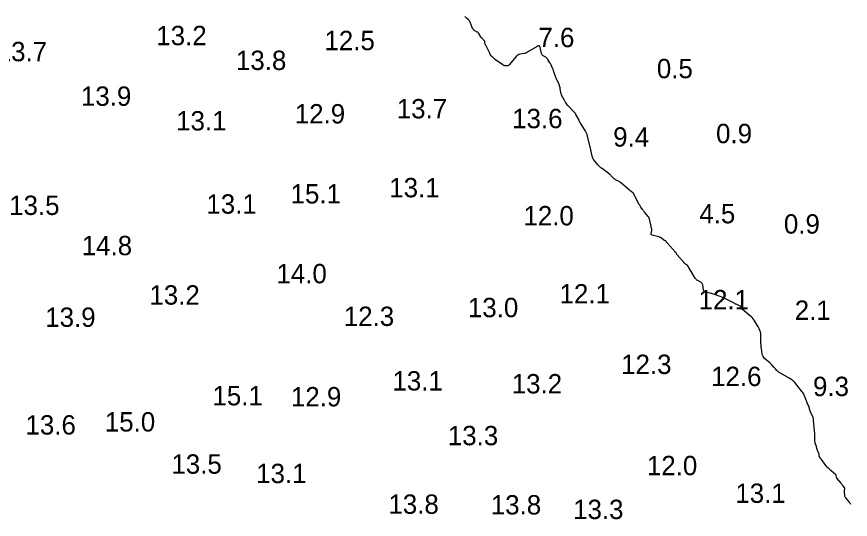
# Model space of a CAD drawing. Extents: x 815352 to 820877, y 582403 to 597439.
# Drawn here: x 817522 to 817737.3, y 596087.7 to 596217.5 of the extents above; entities that cross this region are included whole.
import ezdxf

# ---------------------------------------------------------------- set-up
doc = ezdxf.new("R2010")
doc.units = 0
doc.layers.add('V-CONT-EL12', color=7, linetype='Continuous')
doc.layers.add('V-TOPO-SOUN', color=7, linetype='Continuous')

msp = doc.modelspace()

# ---------------------------------------------------------------- linework, layer by layer
at = {"layer": 'V-CONT-EL12'}
msp.add_lwpolyline([(817737.42, 596091.49), (817737.19, 596091.88), (817737.13, 596091.98), (817737.07, 596092.07), (817737, 596092.17), (817736.93, 596092.26), (817736.06, 596093.29), (817735.95, 596093.43), (817735.88, 596093.59), (817735.83, 596093.75), (817735.81, 596093.93), (817735.76, 596094.8), (817735.75, 596094.91), (817735.75, 596095.01), (817735.76, 596095.11), (817735.77, 596095.22), (817735.81, 596095.64), (817735.81, 596095.74), (817735.79, 596095.83), (817735.76, 596095.92), (817735.7, 596096.01), (817735.26, 596096.54), (817735.17, 596096.66), (817735.07, 596096.78), (817734.98, 596096.89), (817734.88, 596097.01), (817733.8, 596098.34), (817733.75, 596098.4), (817733.72, 596098.47), (817733.69, 596098.55), (817733.68, 596098.63), (817733.64, 596098.96), (817733.62, 596099.04), (817733.6, 596099.11), (817733.55, 596099.17), (817733.5, 596099.23), (817732.35, 596100.21), (817732.28, 596100.27), (817732.22, 596100.32), (817732.15, 596100.38), (817732.09, 596100.44), (817731.81, 596100.71), (817731.76, 596100.75), (817731.71, 596100.8), (817731.65, 596100.84), (817731.6, 596100.89), (817731.39, 596101.06), (817731.34, 596101.1), (817731.29, 596101.15), (817731.25, 596101.2), (817731.21, 596101.25), (817729.79, 596103.14), (817729.73, 596103.23), (817729.67, 596103.31), (817729.61, 596103.4), (817729.56, 596103.48), (817729.3, 596103.88), (817729.27, 596103.95), (817729.24, 596104.01), (817729.23, 596104.08), (817729.23, 596104.15), (817729.24, 596104.44), (817729.24, 596104.51), (817729.23, 596104.58), (817729.2, 596104.64), (817729.17, 596104.7), (817728.92, 596105.15), (817728.87, 596105.24), (817728.83, 596105.34), (817728.79, 596105.44), (817728.76, 596105.55), (817728.63, 596106.02), (817728.6, 596106.13), (817728.56, 596106.25), (817728.53, 596106.36), (817728.5, 596106.47), (817728.22, 596107.37), (817728.17, 596107.55), (817728.13, 596107.74), (817728.12, 596107.94), (817728.11, 596108.13), (817728.13, 596108.95), (817728.13, 596109.15), (817728.13, 596109.35), (817728.12, 596109.55), (817728.1, 596109.75), (817727.79, 596113.24), (817727.76, 596113.48), (817727.71, 596113.71), (817727.64, 596113.94), (817727.55, 596114.16), (817727.05, 596115.26), (817727, 596115.37), (817726.95, 596115.48), (817726.92, 596115.6), (817726.88, 596115.71), (817726.75, 596116.18), (817726.71, 596116.29), (817726.68, 596116.41), (817726.64, 596116.52), (817726.6, 596116.64), (817726.15, 596117.8), (817726.06, 596118.04), (817725.97, 596118.27), (817725.88, 596118.5), (817725.79, 596118.73), (817725.36, 596119.75), (817725.25, 596120), (817725.13, 596120.23), (817724.99, 596120.45), (817724.83, 596120.67), (817722.91, 596123.08), (817722.85, 596123.15), (817722.8, 596123.21), (817722.74, 596123.27), (817722.67, 596123.33), (817722.42, 596123.55), (817722.35, 596123.61), (817722.29, 596123.66), (817722.22, 596123.71), (817722.14, 596123.75), (817721.44, 596124.17), (817721.29, 596124.26), (817721.15, 596124.34), (817721.01, 596124.42), (817720.87, 596124.51), (817718.65, 596125.83), (817718.54, 596125.9), (817718.44, 596125.98), (817718.34, 596126.06), (817718.25, 596126.15), (817717.9, 596126.53), (817717.82, 596126.62), (817717.73, 596126.72), (817717.65, 596126.81), (817717.56, 596126.91), (817717, 596127.56), (817716.88, 596127.7), (817716.75, 596127.84), (817716.62, 596127.97), (817716.48, 596128.09), (817715.14, 596129.27), (817714.91, 596129.51), (817714.72, 596129.78), (817714.59, 596130.08), (817714.51, 596130.41), (817714.3, 596131.78), (817714.26, 596132.12), (817714.22, 596132.46), (817714.2, 596132.81), (817714.19, 596133.15), (817714.14, 596135.64), (817714.13, 596135.8), (817714.1, 596135.96), (817714.06, 596136.11), (817714.01, 596136.26), (817713.75, 596136.86), (817713.68, 596137), (817713.61, 596137.15), (817713.54, 596137.29), (817713.45, 596137.43), (817712.41, 596139.13), (817712.36, 596139.22), (817712.3, 596139.3), (817712.24, 596139.39), (817712.17, 596139.48), (817711.91, 596139.82), (817711.84, 596139.9), (817711.77, 596139.98), (817711.69, 596140.05), (817711.61, 596140.12), (817709.41, 596141.86), (817709.34, 596141.93), (817709.28, 596141.99), (817709.24, 596142.07), (817709.2, 596142.15), (817709.07, 596142.5), (817709.03, 596142.58), (817708.97, 596142.65), (817708.91, 596142.71), (817708.83, 596142.75), (817707.96, 596143.15), (817707.78, 596143.23), (817707.61, 596143.31), (817707.44, 596143.4), (817707.27, 596143.49), (817705.41, 596144.48), (817705.04, 596144.67), (817704.67, 596144.84), (817704.29, 596145.01), (817703.9, 596145.15), (817701.92, 596145.87), (817701.68, 596145.95), (817701.43, 596146.02), (817701.19, 596146.08), (817700.94, 596146.14), (817699.94, 596146.33), (817699.72, 596146.41), (817699.54, 596146.53), (817699.42, 596146.71), (817699.35, 596146.93), (817699.14, 596148.22), (817699.08, 596148.43), (817698.98, 596148.62), (817698.84, 596148.78), (817698.65, 596148.91), (817697.84, 596149.37), (817697.65, 596149.49), (817697.48, 596149.64), (817697.33, 596149.81), (817697.19, 596150), (817695.63, 596152.57), (817695.58, 596152.64), (817695.54, 596152.72), (817695.49, 596152.8), (817695.44, 596152.88), (817695.25, 596153.23), (817695.2, 596153.29), (817695.15, 596153.35), (817695.09, 596153.4), (817695.03, 596153.44), (817694.74, 596153.58), (817694.68, 596153.62), (817694.61, 596153.66), (817694.55, 596153.71), (817694.5, 596153.77), (817692.55, 596156.01), (817692.52, 596156.05), (817692.5, 596156.08), (817692.48, 596156.13), (817692.46, 596156.17), (817692.4, 596156.35), (817692.39, 596156.39), (817692.36, 596156.43), (817692.34, 596156.46), (817692.3, 596156.49), (817692.14, 596156.63), (817692.1, 596156.67), (817692.06, 596156.7), (817692.03, 596156.74), (817691.99, 596156.77), (817689.93, 596159.09), (817689.89, 596159.13), (817689.86, 596159.17), (817689.83, 596159.22), (817689.8, 596159.27), (817689.71, 596159.47), (817689.68, 596159.52), (817689.64, 596159.56), (817689.6, 596159.59), (817689.55, 596159.62), (817689.34, 596159.72), (817689.29, 596159.74), (817689.23, 596159.77), (817689.19, 596159.8), (817689.14, 596159.83), (817688.43, 596160.36), (817688.3, 596160.45), (817688.15, 596160.53), (817688, 596160.59), (817687.85, 596160.64), (817686.06, 596161.11), (817685.92, 596161.17), (817685.83, 596161.26), (817685.8, 596161.37), (817685.81, 596161.52), (817686, 596162.32), (817686.01, 596162.41), (817686.01, 596162.5), (817686.01, 596162.58), (817685.99, 596162.67), (817685.88, 596163.02), (817685.86, 596163.11), (817685.83, 596163.2), (817685.81, 596163.29), (817685.8, 596163.38), (817685.51, 596164.92), (817685.44, 596165.2), (817685.34, 596165.46), (817685.2, 596165.71), (817685.03, 596165.94), (817684.11, 596167.04), (817683.98, 596167.19), (817683.86, 596167.35), (817683.74, 596167.51), (817683.63, 596167.68), (817683.18, 596168.35), (817683.08, 596168.52), (817682.97, 596168.69), (817682.87, 596168.86), (817682.77, 596169.04), (817681.58, 596171.2), (817681.56, 596171.25), (817681.53, 596171.29), (817681.52, 596171.34), (817681.5, 596171.39), (817681.43, 596171.6), (817681.42, 596171.63), (817681.4, 596171.67), (817681.38, 596171.7), (817681.35, 596171.74), (817681.25, 596171.87), (817681.23, 596171.9), (817681.2, 596171.93), (817681.17, 596171.96), (817681.14, 596171.98), (817680.56, 596172.42), (817680.45, 596172.5), (817680.34, 596172.58), (817680.24, 596172.67), (817680.14, 596172.76), (817677.91, 596174.7), (817677.79, 596174.8), (817677.66, 596174.89), (817677.53, 596174.96), (817677.38, 596175.03), (817676.81, 596175.28), (817676.67, 596175.35), (817676.54, 596175.43), (817676.41, 596175.52), (817676.3, 596175.63), (817675.67, 596176.27), (817675.53, 596176.42), (817675.38, 596176.55), (817675.23, 596176.68), (817675.07, 596176.81), (817673.15, 596178.27), (817672.87, 596178.5), (817672.6, 596178.74), (817672.34, 596179), (817672.1, 596179.27), (817671.06, 596180.52), (817670.89, 596180.75), (817670.75, 596180.99), (817670.65, 596181.25), (817670.57, 596181.53), (817670.35, 596182.67), (817670.29, 596182.95), (817670.23, 596183.24), (817670.17, 596183.52), (817670.1, 596183.8), (817669.37, 596186.67), (817669.26, 596187.05), (817669.12, 596187.41), (817668.96, 596187.76), (817668.77, 596188.1), (817667.61, 596190.01), (817667.58, 596190.06), (817667.55, 596190.11), (817667.52, 596190.15), (817667.48, 596190.19), (817667.34, 596190.36), (817667.3, 596190.4), (817667.28, 596190.45), (817667.26, 596190.5), (817667.25, 596190.55), (817667.22, 596190.77), (817667.21, 596190.82), (817667.2, 596190.87), (817667.18, 596190.92), (817667.16, 596190.97), (817666.4, 596192.27), (817666.27, 596192.48), (817666.13, 596192.68), (817665.98, 596192.87), (817665.81, 596193.05), (817664.9, 596194.02), (817664.85, 596194.07), (817664.79, 596194.12), (817664.74, 596194.17), (817664.68, 596194.22), (817664.46, 596194.41), (817664.4, 596194.46), (817664.35, 596194.51), (817664.3, 596194.57), (817664.26, 596194.63), (817663.7, 596195.42), (817663.6, 596195.57), (817663.5, 596195.73), (817663.41, 596195.89), (817663.33, 596196.05), (817662.71, 596197.29), (817662.65, 596197.44), (817662.59, 596197.59), (817662.55, 596197.74), (817662.52, 596197.89), (817662.4, 596198.54), (817662.37, 596198.69), (817662.35, 596198.83), (817662.32, 596198.97), (817662.29, 596199.11), (817662.19, 596199.68), (817662.15, 596199.82), (817662.11, 596199.96), (817662.06, 596200.09), (817662, 596200.23), (817661.51, 596201.2), (817661.41, 596201.4), (817661.32, 596201.61), (817661.23, 596201.83), (817661.15, 596202.04), (817660.72, 596203.31), (817660.65, 596203.51), (817660.57, 596203.7), (817660.5, 596203.9), (817660.42, 596204.09), (817660.09, 596204.86), (817660, 596205.05), (817659.91, 596205.23), (817659.81, 596205.41), (817659.7, 596205.59), (817659.13, 596206.5), (817659.03, 596206.65), (817658.9, 596206.79), (817658.76, 596206.91), (817658.61, 596207.02), (817657.96, 596207.42), (817657.81, 596207.53), (817657.69, 596207.66), (817657.6, 596207.81), (817657.54, 596207.98), (817657.15, 596209.56), (817657.04, 596209.82), (817656.89, 596209.96), (817656.68, 596209.97), (817656.42, 596209.86), (817654.19, 596208.49), (817653.93, 596208.34), (817653.66, 596208.22), (817653.38, 596208.12), (817653.08, 596208.05), (817651.9, 596207.8), (817651.62, 596207.72), (817651.36, 596207.59), (817651.13, 596207.42), (817650.93, 596207.21), (817649.2, 596205.07), (817649.1, 596204.97), (817648.98, 596204.89), (817648.85, 596204.85), (817648.7, 596204.84), (817648.08, 596204.85), (817647.93, 596204.87), (817647.78, 596204.9), (817647.65, 596204.96), (817647.52, 596205.04), (817645.66, 596206.4), (817645.58, 596206.46), (817645.5, 596206.53), (817645.42, 596206.6), (817645.34, 596206.67), (817644.99, 596206.98), (817644.93, 596207.03), (817644.86, 596207.09), (817644.8, 596207.15), (817644.73, 596207.21), (817644.45, 596207.45), (817644.4, 596207.51), (817644.35, 596207.57), (817644.31, 596207.63), (817644.28, 596207.71), (817644.17, 596208), (817644.14, 596208.08), (817644.11, 596208.15), (817644.08, 596208.22), (817644.05, 596208.3), (817643.1, 596210.18), (817643.07, 596210.25), (817643.05, 596210.31), (817643.02, 596210.37), (817642.99, 596210.44), (817642.87, 596210.74), (817642.86, 596210.78), (817642.85, 596210.82), (817642.85, 596210.86), (817642.86, 596210.9), (817642.9, 596211.07), (817642.91, 596211.11), (817642.9, 596211.14), (817642.89, 596211.18), (817642.86, 596211.21), (817642.32, 596211.75), (817642.23, 596211.85), (817642.14, 596211.96), (817642.05, 596212.07), (817641.97, 596212.18), (817641.34, 596213.17), (817641.25, 596213.29), (817641.15, 596213.39), (817641.04, 596213.48), (817640.92, 596213.55), (817640.32, 596213.87), (817640.24, 596213.92), (817640.16, 596213.97), (817640.09, 596214.04), (817640.03, 596214.1), (817639.78, 596214.39), (817639.72, 596214.47), (817639.67, 596214.55), (817639.62, 596214.63), (817639.58, 596214.72), (817639.06, 596216.12), (817638.99, 596216.28), (817638.9, 596216.43), (817638.79, 596216.57), (817638.67, 596216.69), (817638.08, 596217.23), (817637.99, 596217.33), (817637.89, 596217.43), (817637.81, 596217.54)], dxfattribs=at)

# ---------------------------------------------------------------- texts
at = {"layer": 'V-TOPO-SOUN'}
for s, p in [('13.2 ', (817558.03, 596210.15)), ('7.6', (817656.71, 596209.65)), ('12.5 ', (817601.46, 596208.87)), ('13.7 ', (817516.82, 596206.01)), ('13.8 ', (817578.6, 596203.75)), ('0.5', (817687.3, 596201.62)), ('13.9 ', (817538.57, 596194.5)), ('13.7 ', (817620.13, 596191.25)), ('13.1 ', (817563.15, 596188.13)), ('12.9 ', (817593.79, 596189.94)), ('13.6 ', (817649.93, 596188.72)), ('9.4', (817676.02, 596183.96)), ('0.9', (817702.59, 596184.85)), ('13.1 ', (817618.2, 596170.87)), ('15.1 ', (817592.71, 596169.27)), ('13.1 ', (817570.96, 596166.64)), ('13.5 ', (817520.03, 596166.31)), ('12.0 ', (817652.84, 596163.62)), ('4.5', (817698.26, 596164.15)), ('0.9', (817720.11, 596161.49)), ('14.8 ', (817538.77, 596155.91)), ('14.0 ', (817589.06, 596148.66)), ('13.2 ', (817556.25, 596143.15)), ('12.1 ', (817662.17, 596143.45)), ('12.1 ', (817698.09, 596141.94)), ('13.0 ', (817638.5, 596139.9)), ('2.1', (817722.91, 596139.21)), ('13.9 ', (817529.35, 596137.41)), ('12.3 ', (817606.45, 596137.64)), ('12.3 ', (817678.07, 596125.24)), ('12.6 ', (817701.31, 596122.12)), ('13.1 ', (817619.02, 596120.97)), ('13.2 ', (817649.82, 596120.22)), ('9.3', (817727.63, 596119.53)), ('15.1 ', (817572.53, 596117.13)), ('12.9 ', (817592.8, 596116.87)), ('13.6 ', (817524.25, 596109.59)), ('15.0 ', (817544.74, 596110.38)), ('13.3 ', (817633.32, 596106.83)), ('13.5 ', (817561.93, 596099.48)), ('12.0 ', (817684.73, 596099.09)), ('13.1 ', (817583.82, 596097.05)), ('13.1 ', (817707.57, 596091.94)), ('13.8 ', (817617.97, 596089.12)), ('13.8 ', (817644.41, 596088.95)), ('13.3 ', (817665.67, 596087.77))]:
    msp.add_text(s, height=5, dxfattribs=at).set_placement(p)

doc.saveas('drawing.dxf')
